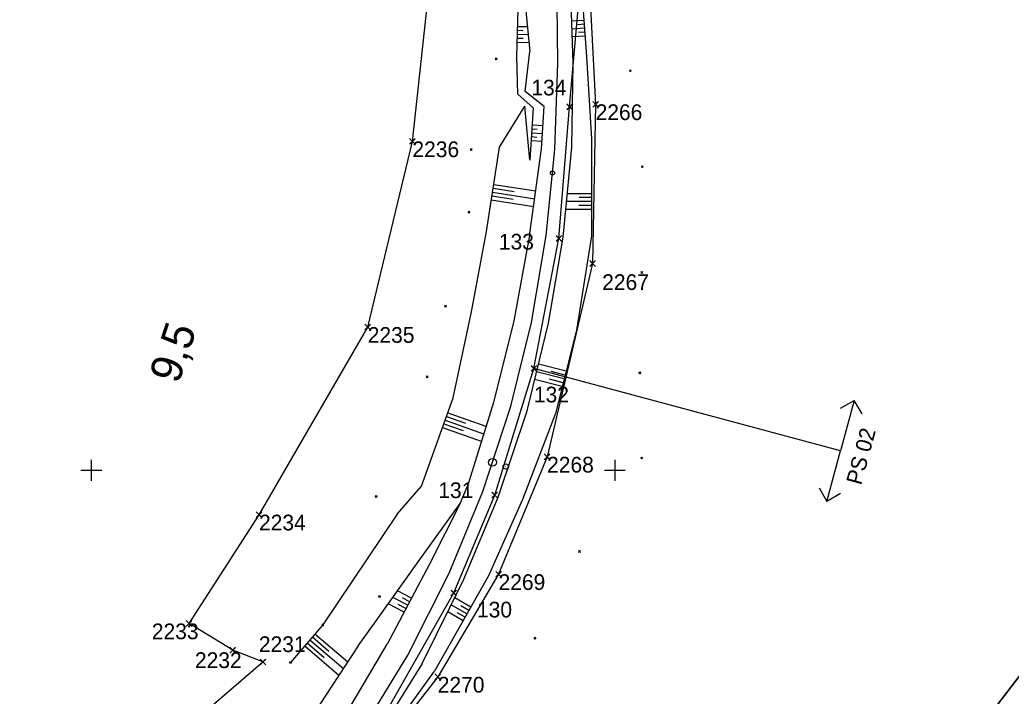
# Model space of a CAD drawing. Extents: x -866402 to -860377, y -1041908 to -1038598.
# Drawn here: x -862613.6 to -862424.3, y -1039643.2 to -1039514 of the extents above; entities that cross this region are included whole.
import ezdxf

# ---------------------------------------------------------------- set-up
doc = ezdxf.new("R2010")
doc.units = 0
for name, color, linetype in [('PS 02 trasa', 7, 'Continuous'), ('SZDC', 7, 'Continuous'), ('Vrstva 1', 7, 'Continuous'), ('Vrstva 48', 7, 'Continuous'), ('Vrstva 49', 7, 'Continuous'), ('Vrstva 5', 7, 'Continuous'), ('Vrstva 60', 7, 'Continuous'), ('Vrstva 7', 7, 'Continuous')]:
    doc.layers.add(name, color=color, linetype=linetype)

msp = doc.modelspace()

# ---------------------------------------------------------------- linework, layer by layer
at = {"layer": 'PS 02 trasa'}
for p, q in [((-862456.89, -1039596.31), (-862515.46, -1039580.55)), ((-862454.29, -1039586.65), (-862456.89, -1039596.31)), ((-862456.89, -1039588.15), (-862454.29, -1039586.65)), ((-862452.79, -1039589.25), (-862454.29, -1039586.65)), ((-862459.49, -1039605.97), (-862456.89, -1039596.31)), ((-862460.98, -1039603.37), (-862459.49, -1039605.97)), ((-862456.89, -1039604.47), (-862459.49, -1039605.97))]:
    msp.add_line(p, q, dxfattribs=at)
msp.add_lwpolyline([(-862545.68, -1039649.8), (-862530.76, -1039623.44), (-862522.93, -1039604.73), (-862515.46, -1039580.56), (-862510.69, -1039555.74), (-862508.63, -1039530.58), (-862506.73, -1039509.03), (-862506.43, -1039505.65), (-862506.67, -1039501.93), (-862508.38, -1039484.78), (-862508.49, -1039483.97), (-862507.55, -1039482.9), (-862507.49, -1039481.71), (-862507.62, -1039478.06), (-862509.09, -1039477.15), (-862510.04, -1039455.64), (-862509.72, -1039443.84), (-862509.26, -1039426.93), (-862506.58, -1039405.98), (-862500.95, -1039382.24), (-862490.8, -1039355.08), (-862481.41, -1039336.58)], dxfattribs=at)
at = {"layer": 'SZDC'}
for points in [[(-862296.71, -1039229.87), (-862316.65, -1039230.71), (-862348.72, -1039238.93), (-862380.51, -1039253.6), (-862410.85, -1039277.18), (-862440.53, -1039308.72), (-862448.04, -1039316.67), (-862455.09, -1039324.01), (-862466.78, -1039329.47), (-862479.41, -1039335.38), (-862482.88, -1039349.12), (-862498.59, -1039394.48), (-862504.52, -1039414.78), (-862507.77, -1039442.09), (-862507.54, -1039446.34), (-862506.21, -1039471.12), (-862505.87, -1039481.53), (-862505.25, -1039500.36), (-862503.67, -1039530.11), (-862504.26, -1039560.51), (-862512.94, -1039597.44), (-862522.21, -1039619.87), (-862533.82, -1039639.47), (-862574.41, -1039691.56)], [(-862597.59, -1039662.79), (-862567.2, -1039636.61), (-862572.98, -1039634.36), (-862581.31, -1039629.28), (-862567.95, -1039608.49), (-862547.19, -1039572.66), (-862538.66, -1039537.19), (-862534.9, -1039502.5), (-862535.25, -1039489.12), (-862534.88, -1039485.46), (-862543.81, -1039480.51), (-862544.26, -1039470.12), (-862544.59, -1039466.71), (-862545.46, -1039451.11), (-862536.8, -1039429.82), (-862535.54, -1039424.21), (-862532.73, -1039401.52), (-862527.41, -1039377.43), (-862521.71, -1039358.08), (-862507.17, -1039329.53)]]:
    msp.add_lwpolyline(points, dxfattribs=at)
at = {"layer": 'Vrstva 1'}
for points in [[(-862752.84, -1040069.45), (-862122.79, -1039248.31), (-862342.55, -1039079.69), (-862972.6, -1039900.83)], [(-862972.6, -1039900.83), (-862342.55, -1039079.69), (-862122.79, -1039248.31), (-862752.84, -1040069.45)]]:
    msp.add_lwpolyline(points, close=True, dxfattribs=at)
msp.add_lwpolyline([(-862635.33, -1039727.96), (-862628.97, -1039724.2), (-862616.24, -1039716.36), (-862603.07, -1039707.37), (-862590.53, -1039697.47), (-862579.03, -1039687), (-862568.05, -1039675.52), (-862557.58, -1039662.82), (-862548.5, -1039650.05), (-862539.56, -1039635.32), (-862531.65, -1039619.63), (-862525.21, -1039604.06), (-862519.84, -1039587.79), (-862515.9, -1039571.79), (-862513.1, -1039555.19), (-862511.49, -1039538.76), (-862510.91, -1039522.22), (-862511.11, -1039505.52), (-862511.19, -1039502.39), (-862511.5, -1039492.41)], dxfattribs=at)
msp.add_circle((-862511.92, -1039543.21), 0.4, dxfattribs=at)
at = {"layer": 'Vrstva 48'}
for p, q in [((-862505.92, -1039514.07), (-862508.24, -1039514.24)), ((-862518.55, -1039515.96), (-862517.59, -1039515.98)), ((-862518.53, -1039515.21), (-862516.7, -1039515.26)), ((-862505.81, -1039515.57), (-862508.19, -1039515.74)), ((-862505.86, -1039514.82), (-862507.04, -1039514.91)), ((-862505.76, -1039516.32), (-862506.96, -1039516.4)), ((-862518.62, -1039518.21), (-862516.4, -1039518.27)), ((-862518.59, -1039517.46), (-862517.54, -1039517.49)), ((-862518.57, -1039516.71), (-862516.55, -1039516.76)), ((-862505.71, -1039517.07), (-862508.13, -1039517.24)), ((-862515.86, -1039534.79), (-862514.81, -1039534.86)), ((-862515.81, -1039534.04), (-862513.72, -1039534.18)), ((-862516.01, -1039537.03), (-862513.89, -1039537.17)), ((-862515.96, -1039536.28), (-862514.91, -1039536.35)), ((-862515.91, -1039535.54), (-862513.81, -1039535.67)), ((-862523.24, -1039546.13), (-862519.22, -1039546.76)), ((-862523.13, -1039545.39), (-862515.09, -1039546.64)), ((-862523.59, -1039548.35), (-862515.5, -1039549.62)), ((-862523.47, -1039547.61), (-862519.44, -1039548.24)), ((-862523.36, -1039546.87), (-862515.3, -1039548.13)), ((-862504.48, -1039547.18), (-862509.09, -1039547.18)), ((-862504.48, -1039547.93), (-862506.82, -1039547.93)), ((-862504.48, -1039550.18), (-862509.38, -1039550.18)), ((-862504.48, -1039548.68), (-862509.23, -1039548.68)), ((-862504.48, -1039549.43), (-862506.89, -1039549.43)), ((-862509.31, -1039581.09), (-862514.61, -1039579.76)), ((-862509.67, -1039582.55), (-862514.97, -1039581.21)), ((-862509.86, -1039583.28), (-862512.5, -1039582.61)), ((-862509.49, -1039581.82), (-862512.14, -1039581.15)), ((-862510.04, -1039584), (-862515.32, -1039582.67)), ((-862532.16, -1039589.71), (-862528.5, -1039591.02)), ((-862531.91, -1039589.01), (-862524.61, -1039591.6)), ((-862532.91, -1039591.83), (-862525.5, -1039594.47)), ((-862532.66, -1039591.13), (-862528.97, -1039592.44)), ((-862532.41, -1039590.42), (-862525.06, -1039593.04)), ((-862539.54, -1039625.78), (-862542.39, -1039624.28)), ((-862538.84, -1039624.45), (-862541.51, -1039623.05)), ((-862540.24, -1039627.1), (-862543.27, -1039625.51)), ((-862539.89, -1039626.44), (-862541.36, -1039625.67)), ((-862539.19, -1039625.11), (-862540.57, -1039624.39)), ((-862528.24, -1039627.44), (-862531.25, -1039625.72)), ((-862527.5, -1039626.13), (-862530.58, -1039624.38)), ((-862527.87, -1039626.78), (-862529.39, -1039625.92)), ((-862528.98, -1039628.74), (-862531.92, -1039627.07)), ((-862528.61, -1039628.09), (-862530.1, -1039627.24)), ((-862557.76, -1039631.83), (-862554.59, -1039634.54)), ((-862557.27, -1039631.26), (-862551.02, -1039636.62)), ((-862559.22, -1039633.54), (-862552.68, -1039639.15)), ((-862558.73, -1039632.97), (-862555.5, -1039635.74)), ((-862558.25, -1039632.4), (-862551.85, -1039637.88))]:
    msp.add_line(p, q, dxfattribs=at)
at = {"layer": 'Vrstva 49'}
for p, q in [((-862518.69, -1039520.95), (-862518.12, -1039500.6)), ((-862518.12, -1039500.6), (-862516.23, -1039520.03)), ((-862506.34, -1039508.04), (-862505.43, -1039520.97)), ((-862517.15, -1039527.68), (-862516.23, -1039520.03)), ((-862522.84, -1039521.23), (-862522.49, -1039521.59)), ((-862522.84, -1039521.59), (-862522.49, -1039521.23)), ((-862518.55, -1039528.18), (-862518.69, -1039520.95)), ((-862497.23, -1039523.49), (-862496.87, -1039523.85)), ((-862497.23, -1039523.85), (-862496.87, -1039523.49)), ((-862513.5, -1039530.55), (-862517.15, -1039527.68)), ((-862515.59, -1039530.75), (-862518.55, -1039528.18)), ((-862522.02, -1039538.32), (-862517.18, -1039530.48)), ((-862516.26, -1039540.74), (-862517.18, -1039530.48)), ((-862515.59, -1039530.75), (-862516.26, -1039540.74)), ((-862527.61, -1039538.57), (-862527.26, -1039538.92)), ((-862527.61, -1039538.92), (-862527.26, -1039538.57)), ((-862494.93, -1039541.83), (-862494.57, -1039542.19)), ((-862494.93, -1039542.19), (-862494.57, -1039541.83)), ((-862528.03, -1039550.53), (-862527.68, -1039550.89)), ((-862528.03, -1039550.89), (-862527.68, -1039550.53)), ((-862495.04, -1039562.05), (-862494.68, -1039562.4)), ((-862495.04, -1039562.4), (-862494.68, -1039562.05)), ((-862532.52, -1039568.5), (-862532.17, -1039568.85)), ((-862532.52, -1039568.85), (-862532.17, -1039568.5)), ((-862536.03, -1039581.98), (-862535.67, -1039582.34)), ((-862536.03, -1039582.34), (-862535.67, -1039581.98)), ((-862495.43, -1039581.2), (-862495.07, -1039581.55)), ((-862495.43, -1039581.55), (-862495.07, -1039581.2)), ((-862495.06, -1039597.5), (-862494.7, -1039597.85)), ((-862495.06, -1039597.85), (-862494.7, -1039597.5)), ((-862529.55, -1039606.33), (-862528.17, -1039603.04)), ((-862545.77, -1039604.81), (-862545.42, -1039605.16)), ((-862545.77, -1039605.16), (-862545.42, -1039604.81)), ((-862506.95, -1039615.34), (-862506.59, -1039615.7)), ((-862506.95, -1039615.7), (-862506.59, -1039615.34)), ((-862545.12, -1039623.91), (-862544.77, -1039624.26)), ((-862545.12, -1039624.26), (-862544.77, -1039623.91)), ((-862555.96, -1039629.34), (-862555.6, -1039629.7)), ((-862555.96, -1039629.7), (-862555.6, -1039629.34)), ((-862515.42, -1039631.89), (-862515.07, -1039632.24)), ((-862515.42, -1039632.24), (-862515.07, -1039631.89)), ((-862562.11, -1039636.52), (-862561.75, -1039636.88)), ((-862562.11, -1039636.88), (-862561.75, -1039636.52)), ((-862536.81, -1039636.89), (-862545.8, -1039651.38)), ((-862544.76, -1039652.71), (-862534.46, -1039638.36))]:
    msp.add_line(p, q, dxfattribs=at)
for points in [[(-862507.96, -1039522.21), (-862508.43, -1039508.84), (-862509.44, -1039506.19)], [(-862505.43, -1039520.97), (-862504.46, -1039536.68), (-862504.49, -1039555.2), (-862507.32, -1039573.22), (-862511.33, -1039589.13), (-862517.66, -1039605.61), (-862524.12, -1039620.19), (-862534.46, -1039638.36)], [(-862536.81, -1039636.89), (-862528.81, -1039620.81), (-862522.26, -1039605.16), (-862516.77, -1039588.66), (-862512.7, -1039571.88), (-862509.9, -1039555.5), (-862508.23, -1039538.28), (-862507.96, -1039522.21)], [(-862516.22, -1039554.8), (-862513.98, -1039538.63), (-862513.5, -1039530.55)], [(-862541.59, -1039608.37), (-862536.91, -1039603.07), (-862530.89, -1039586.14), (-862527.4, -1039569.71), (-862524.54, -1039554.4), (-862522.02, -1039538.32)], [(-862516.22, -1039554.8), (-862519.28, -1039571.46), (-862523.2, -1039587.08), (-862528.17, -1039603.04)], [(-862548.99, -1039633.54), (-862545.6, -1039628.77), (-862537.53, -1039617.48), (-862529.55, -1039606.33)], [(-862529.55, -1039606.33), (-862535.4, -1039617.92), (-862543.46, -1039633.2)], [(-862541.59, -1039608.37), (-862555.78, -1039629.52), (-862561.93, -1039636.7)], [(-862548.99, -1039633.54), (-862556.4, -1039644.81), (-862566.94, -1039657.21), (-862571.97, -1039663.08), (-862584.9, -1039675.8), (-862594.88, -1039686.8), (-862611.63, -1039701.54)], [(-862604.5, -1039702.95), (-862591.93, -1039692.93), (-862581.86, -1039683.02), (-862571.45, -1039672.45), (-862560.94, -1039660.21), (-862551.66, -1039647.01), (-862543.46, -1039633.2)]]:
    msp.add_lwpolyline(points, dxfattribs=at)
at = {"layer": 'Vrstva 5'}
for p, q in [((-862600, -1039598), (-862600, -1039602)), ((-862500, -1039598), (-862500, -1039602)), ((-862602, -1039600), (-862598, -1039600)), ((-862502, -1039600), (-862498, -1039600))]:
    msp.add_line(p, q, dxfattribs=at)
at = {"layer": 'Vrstva 60'}
for p, q in [((-862503.22, -1039530.56), (-862504.22, -1039529.56)), ((-862503.22, -1039529.66), (-862504.22, -1039530.66)), ((-862504.12, -1039530.56), (-862503.12, -1039529.56)), ((-862504.12, -1039529.66), (-862503.12, -1039530.66)), ((-862508.18, -1039531.03), (-862509.18, -1039530.03)), ((-862508.18, -1039530.13), (-862509.18, -1039531.13)), ((-862509.08, -1039531.03), (-862508.08, -1039530.03)), ((-862509.08, -1039530.13), (-862508.08, -1039531.13)), ((-862508.63, -1039530.58), (-862508.63, -1039530.58)), ((-862503.67, -1039530.11), (-862503.67, -1039530.11)), ((-862538.21, -1039537.64), (-862539.21, -1039536.64)), ((-862538.21, -1039536.74), (-862539.21, -1039537.74)), ((-862539.11, -1039537.64), (-862538.11, -1039536.64)), ((-862539.11, -1039536.74), (-862538.11, -1039537.74)), ((-862538.66, -1039537.19), (-862538.66, -1039537.19)), ((-862510.23, -1039556.19), (-862511.23, -1039555.19)), ((-862510.23, -1039555.29), (-862511.23, -1039556.29)), ((-862511.14, -1039556.19), (-862510.14, -1039555.19)), ((-862511.14, -1039555.29), (-862510.14, -1039556.29)), ((-862510.69, -1039555.74), (-862510.69, -1039555.74)), ((-862503.81, -1039560.96), (-862504.81, -1039559.96)), ((-862503.81, -1039560.06), (-862504.81, -1039561.06)), ((-862504.71, -1039560.96), (-862503.71, -1039559.96)), ((-862504.71, -1039560.06), (-862503.71, -1039561.06)), ((-862504.26, -1039560.51), (-862504.26, -1039560.51)), ((-862546.74, -1039573.11), (-862547.74, -1039572.11)), ((-862546.74, -1039572.21), (-862547.74, -1039573.21)), ((-862547.64, -1039573.11), (-862546.64, -1039572.11)), ((-862547.64, -1039572.21), (-862546.64, -1039573.21)), ((-862547.19, -1039572.66), (-862547.19, -1039572.66)), ((-862515.01, -1039581.01), (-862516.01, -1039580.01)), ((-862515.01, -1039580.1), (-862516.01, -1039581.1)), ((-862515.91, -1039581.01), (-862514.91, -1039580.01)), ((-862515.91, -1039580.1), (-862514.91, -1039581.1)), ((-862515.46, -1039580.56), (-862515.46, -1039580.56)), ((-862512.49, -1039597.89), (-862513.49, -1039596.89)), ((-862512.49, -1039596.99), (-862513.49, -1039597.99)), ((-862513.39, -1039597.89), (-862512.39, -1039596.89)), ((-862513.39, -1039596.99), (-862512.39, -1039597.99)), ((-862512.94, -1039597.44), (-862512.94, -1039597.44)), ((-862522.48, -1039605.18), (-862523.48, -1039604.18)), ((-862522.48, -1039604.28), (-862523.48, -1039605.28)), ((-862523.38, -1039605.18), (-862522.38, -1039604.18)), ((-862523.38, -1039604.28), (-862522.38, -1039605.28)), ((-862522.93, -1039604.73), (-862522.93, -1039604.73)), ((-862567.5, -1039608.94), (-862568.5, -1039607.94)), ((-862567.5, -1039608.04), (-862568.5, -1039609.04)), ((-862568.4, -1039608.94), (-862567.4, -1039607.94)), ((-862568.4, -1039608.04), (-862567.4, -1039609.04)), ((-862567.95, -1039608.49), (-862567.95, -1039608.49)), ((-862521.76, -1039620.32), (-862522.76, -1039619.32)), ((-862521.76, -1039619.42), (-862522.76, -1039620.42)), ((-862522.66, -1039620.32), (-862521.66, -1039619.32)), ((-862522.66, -1039619.42), (-862521.66, -1039620.42)), ((-862522.21, -1039619.87), (-862522.21, -1039619.87)), ((-862530.31, -1039623.89), (-862531.31, -1039622.89)), ((-862530.31, -1039622.99), (-862531.31, -1039623.99)), ((-862531.21, -1039623.89), (-862530.21, -1039622.89)), ((-862531.21, -1039622.99), (-862530.21, -1039623.99)), ((-862530.76, -1039623.44), (-862530.76, -1039623.44)), ((-862580.86, -1039629.73), (-862581.86, -1039628.73)), ((-862580.86, -1039628.83), (-862581.86, -1039629.83)), ((-862581.76, -1039629.73), (-862580.76, -1039628.73)), ((-862581.76, -1039628.83), (-862580.76, -1039629.83)), ((-862581.31, -1039629.28), (-862581.31, -1039629.28)), ((-862572.53, -1039634.81), (-862573.53, -1039633.81)), ((-862572.53, -1039633.91), (-862573.53, -1039634.91)), ((-862573.43, -1039634.81), (-862572.43, -1039633.81)), ((-862573.43, -1039633.91), (-862572.43, -1039634.91)), ((-862572.98, -1039634.36), (-862572.98, -1039634.36)), ((-862566.75, -1039637.06), (-862567.75, -1039636.06)), ((-862566.75, -1039636.16), (-862567.75, -1039637.16)), ((-862567.65, -1039637.06), (-862566.65, -1039636.06)), ((-862567.65, -1039636.16), (-862566.65, -1039637.16)), ((-862567.2, -1039636.61), (-862567.2, -1039636.61)), ((-862533.37, -1039639.92), (-862534.37, -1039638.92)), ((-862533.37, -1039639.02), (-862534.37, -1039640.02)), ((-862534.27, -1039639.92), (-862533.27, -1039638.92)), ((-862534.27, -1039639.02), (-862533.27, -1039640.02)), ((-862533.82, -1039639.47), (-862533.82, -1039639.47))]:
    msp.add_line(p, q, dxfattribs=at)
at = {"layer": 'Vrstva 7'}
msp.add_line((-862520.89, -1039599.3), (-862520.79, -1039599.3), dxfattribs=at)
for centre, radius in [((-862523.37, -1039598.49), 0.75), ((-862520.84, -1039599.3), 0.5)]:
    msp.add_circle(centre, radius, dxfattribs=at)

# ---------------------------------------------------------------- texts
at = {"layer": 'PS 02 trasa'}
msp.add_text('PS 02', height=3, rotation=74.943, dxfattribs=at).set_placement((-862452.97, -1039602.97))
at = {"layer": 'Vrstva 60'}
for s, p in [('134', (-862515.94, -1039528.41)), ('2266', (-862503.67, -1039533.11)), ('2236', (-862538.66, -1039540.19)), ('133', (-862522.15, -1039557.85)), ('2267', (-862502.42, -1039565.57)), ('2235', (-862547.19, -1039575.66)), ('132', (-862515.46, -1039587.04)), ('2268', (-862512.94, -1039600.44)), ('131', (-862533.72, -1039605.32)), ('2234', (-862567.95, -1039611.49)), ('2269', (-862522.21, -1039622.87)), ('130', (-862526.33, -1039628.12)), ('2233', (-862588.42, -1039632.28)), ('2231', (-862567.98, -1039634.73)), ('2232', (-862580.19, -1039637.78)), ('2270', (-862533.82, -1039642.47))]:
    msp.add_text(s, height=3, dxfattribs=at).set_placement(p)
at = {"layer": 'Vrstva 7'}
msp.add_text('9,5', height=6, rotation=71.7512, dxfattribs=at).set_placement((-862583.33, -1039583.67))

doc.saveas('drawing.dxf')
